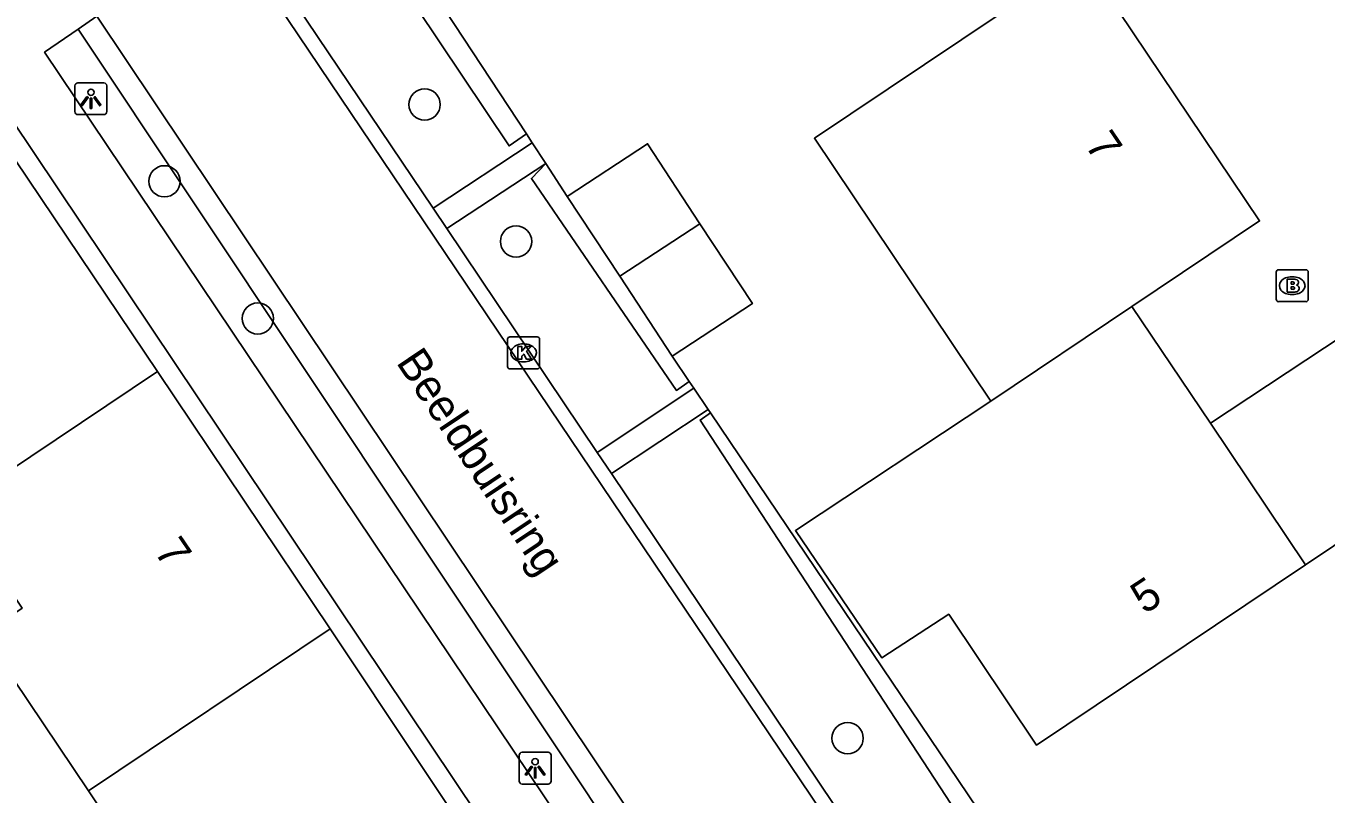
# Model space of a CAD drawing. Extents: x 158797 to 159887, y 384318 to 385255.
# Drawn here: x 158959.52 to 159000.14, y 384509.06 to 384533.07 of the extents above; entities that cross this region are included whole.
import ezdxf

# ---------------------------------------------------------------- set-up
doc = ezdxf.new("R2010")
doc.units = 0
for name, color, linetype in [('IMGEO_Boom', 7, 'Continuous'), ('IMGEO_Brandkraan', 7, 'Continuous'), ('IMGEO_Groenvoorziening', 7, 'Continuous'), ('IMGEO_Haag', 7, 'Continuous'), ('IMGEO_Kolk', 7, 'Continuous'), ('IMGEO_Lichtpunt', 7, 'Continuous'), ('IMGEO_Openbare_ruimte_label', 7, 'Continuous'), ('IMGEO_Pand', 7, 'Continuous'), ('IMGEO_Pand_nummerreeks', 7, 'Continuous'), ('IMGEO_Rijbaan_lokaal_open', 7, 'Continuous'), ('IMGEO_Voetpad_open', 7, 'Continuous')]:
    doc.layers.add(name, color=color, linetype=linetype)

msp = doc.modelspace()

# ---------------------------------------------------------------- linework, layer by layer
at = {"layer": 'IMGEO_Boom'}
for centre in [(158971.973, 384530.616), (158963.844, 384528.216), (158974.83, 384526.335), (158966.76, 384523.929), (158985.191, 384510.804)]:
    msp.add_circle(centre, 0.489, dxfattribs=at)
at = {"layer": 'IMGEO_Brandkraan'}
for p, q in [((158998.583, 384524.527), (158998.583, 384525.379)), ((158998.658, 384525.453), (158999.51, 384525.453)), ((158999.071, 384525.233), (158999.096, 384525.233)), ((158999.584, 384525.379), (158999.584, 384524.527)), ((158999.094, 384524.673), (158999.069, 384524.673)), ((158999.51, 384524.453), (158998.658, 384524.453))]:
    msp.add_line(p, q, dxfattribs=at)
for points in [[(158998.583, 384524.527), (158998.583, 384525.379)], [(158998.658, 384525.453), (158999.51, 384525.453)], [(158998.931, 384525.153), (158998.931, 384524.753), (158999.144, 384524.753)], [(158999.162, 384525.153), (158998.931, 384525.153)], [(158999.11, 384525.072), (158999.056, 384525.072), (158999.056, 384524.996)], [(158999.584, 384525.379), (158999.584, 384524.527)], [(158999.056, 384524.996), (158999.109, 384524.996)], [(158999.118, 384524.92), (158999.056, 384524.92), (158999.056, 384524.839)], [(158999.056, 384524.839), (158999.118, 384524.839)], [(158999.51, 384524.453), (158998.658, 384524.453)]]:
    msp.add_lwpolyline(points, dxfattribs=at)
for centre, radius, start, end in [((158998.66, 384525.377), 0.0765, 91.552, 178.448), ((158998.66, 384525.377), 0.0765, 91.552, 178.448), ((158999.111, 384525.034), 0.0379, 267.8285, 90.9355), ((158999.166, 384525.008), 0.145, 59.4692, 91.5367), ((158999.191, 384525.055), 0.0922, 285.5137, 58.1501), ((158999.508, 384525.377), 0.0765, 1.552, 88.448), ((158999.508, 384525.377), 0.0765, 1.552, 88.448), ((158999.119, 384524.879), 0.0404, 269.8759, 90.5077), ((158999.15, 384525.004), 0.251, 268.6676, 293.5347), ((158999.196, 384524.863), 0.105, 301.3115, 78.989), ((158998.66, 384524.529), 0.0765, 181.552, 268.448), ((158998.66, 384524.529), 0.0765, 181.552, 268.448), ((158999.508, 384524.529), 0.0765, 271.552, 358.448), ((158999.508, 384524.529), 0.0765, 271.552, 358.448)]:
    msp.add_arc(centre, radius, start, end, dxfattribs=at)
for centre, major_axis, ratio, start_param, end_param in [((158999.07, 384524.953), (-0.387, 0.002), 0.722429, 4.712389, 7.853982), ((158999.095, 384524.953), (-0.39, 0.002), 0.717154, 1.570796, 4.712389)]:
    msp.add_ellipse(centre, major_axis=major_axis, ratio=ratio, start_param=start_param, end_param=end_param, dxfattribs=at)
at = {"layer": 'IMGEO_Groenvoorziening'}
for points in [[(158975.331, 384529.424), (158975.152, 384529.697)], [(158980.242, 384521.961), (158980.384, 384521.751)], [(158980.835, 384521.082), (158980.903, 384520.981)]]:
    msp.add_lwpolyline(points, dxfattribs=at)
at = {"layer": 'IMGEO_Haag'}
for points in [[(158968.804, 384538.015), (158974.612, 384529.321), (158975.152, 384529.697)], [(158975.152, 384529.697), (158970.118, 384537.368)], [(158978.887, 384506.324), (158961.142, 384532.977)], [(158975.758, 384528.773), (158975.311, 384528.306), (158979.84, 384521.678), (158980.242, 384521.961)], [(158975.758, 384528.773), (158976.432, 384527.746)], [(158979.712, 384522.747), (158980.242, 384521.961)], [(158980.903, 384520.981), (158980.583, 384520.752), (158993.483, 384501.012), (159020.48, 384519.493)], [(158997.296, 384504.436), (158993.732, 384501.959), (158980.903, 384520.981)]]:
    msp.add_lwpolyline(points, dxfattribs=at)
at = {"layer": 'IMGEO_Kolk'}
for p, q in [((158974.565, 384522.426), (158974.565, 384523.278)), ((158974.64, 384523.352), (158975.492, 384523.352)), ((158975.053, 384523.132), (158975.078, 384523.132)), ((158975.566, 384523.278), (158975.566, 384522.426)), ((158975.492, 384522.352), (158974.64, 384522.352)), ((158975.076, 384522.572), (158975.051, 384522.572))]:
    msp.add_line(p, q, dxfattribs=at)
for points in [[(158974.565, 384522.426), (158974.565, 384523.278)], [(158974.64, 384523.352), (158975.492, 384523.352)], [(158974.886, 384523.052), (158975.009, 384523.052), (158975.009, 384522.901), (158975.139, 384523.052), (158975.303, 384523.052), (158975.157, 384522.901), (158975.31, 384522.652), (158975.158, 384522.652), (158975.073, 384522.816), (158975.009, 384522.749), (158975.009, 384522.652), (158974.886, 384522.652), (158974.886, 384523.052)], [(158975.566, 384523.278), (158975.566, 384522.426)], [(158975.492, 384522.352), (158974.64, 384522.352)]]:
    msp.add_lwpolyline(points, dxfattribs=at)
for centre, start, end in [((158974.642, 384523.276), 91.552, 178.448), ((158974.642, 384523.276), 91.552, 178.448), ((158975.49, 384523.276), 1.552, 88.448), ((158975.49, 384523.276), 1.552, 88.448), ((158974.642, 384522.428), 181.552, 268.448), ((158974.642, 384522.428), 181.552, 268.448), ((158975.49, 384522.428), 271.552, 358.448), ((158975.49, 384522.428), 271.552, 358.448)]:
    msp.add_arc(centre, 0.0765, start, end, dxfattribs=at)
for centre, major_axis, ratio, start_param, end_param in [((158975.052, 384522.852), (-0.387, 0.002), 0.722429, 4.712389, 7.853982), ((158975.077, 384522.852), (-0.39, 0.002), 0.717154, 1.570796, 4.712389)]:
    msp.add_ellipse(centre, major_axis=major_axis, ratio=ratio, start_param=start_param, end_param=end_param, dxfattribs=at)
at = {"layer": 'IMGEO_Lichtpunt'}
for p, q in [((158961.047, 384531.202), (158961.047, 384530.395)), ((158961.047, 384531.202), (158961.047, 384530.395)), ((158961.949, 384531.297), (158961.141, 384531.297)), ((158961.949, 384531.297), (158961.141, 384531.297)), ((158962.043, 384530.395), (158962.043, 384531.202)), ((158962.043, 384530.395), (158962.043, 384531.202)), ((158961.141, 384530.301), (158961.949, 384530.301)), ((158961.141, 384530.301), (158961.949, 384530.301)), ((158974.927, 384510.271), (158974.927, 384509.464)), ((158974.927, 384510.271), (158974.927, 384509.464)), ((158975.829, 384510.366), (158975.021, 384510.366)), ((158975.829, 384510.366), (158975.021, 384510.366)), ((158975.923, 384509.464), (158975.923, 384510.271)), ((158975.923, 384509.464), (158975.923, 384510.271)), ((158975.021, 384509.37), (158975.829, 384509.37)), ((158975.021, 384509.37), (158975.829, 384509.37))]:
    msp.add_line(p, q, dxfattribs=at)
for points in [[(158961.421, 384530.866), (158961.46, 384530.838), (158961.272, 384530.576), (158961.234, 384530.603), (158961.421, 384530.866)], [(158961.523, 384530.818), (158961.57, 384530.818), (158961.57, 384530.496), (158961.523, 384530.496), (158961.523, 384530.818)], [(158961.633, 384530.838), (158961.671, 384530.865), (158961.858, 384530.603), (158961.819, 384530.575), (158961.633, 384530.838)], [(158975.301, 384509.935), (158975.34, 384509.907), (158975.152, 384509.645), (158975.114, 384509.672), (158975.301, 384509.935)], [(158975.403, 384509.887), (158975.45, 384509.887), (158975.45, 384509.565), (158975.403, 384509.565), (158975.403, 384509.887)], [(158975.513, 384509.907), (158975.551, 384509.934), (158975.738, 384509.672), (158975.699, 384509.644), (158975.513, 384509.907)]]:
    msp.add_lwpolyline(points, dxfattribs=at)
for centre in [(158961.546, 384531), (158975.426, 384510.069)]:
    msp.add_circle(centre, 0.0994, dxfattribs=at)
for centre, start, end in [((158961.141, 384531.202), 90, 180), ((158961.141, 384531.202), 90, 180), ((158961.949, 384531.202), 0, 90), ((158961.949, 384531.202), 0, 90), ((158961.141, 384530.395), 180, 270), ((158961.141, 384530.395), 180, 270), ((158961.949, 384530.395), 270, 0), ((158961.949, 384530.395), 270, 360), ((158975.021, 384510.271), 90, 180), ((158975.021, 384510.271), 90, 180), ((158975.829, 384510.271), 0, 90), ((158975.829, 384510.271), 0, 90), ((158975.021, 384509.464), 180, 270), ((158975.021, 384509.464), 180, 270), ((158975.829, 384509.464), 270, 0), ((158975.829, 384509.464), 270, 360)]:
    msp.add_arc(centre, 0.0946, start, end, dxfattribs=at)
at = {"layer": 'IMGEO_Pand'}
for points in [[(158989.664, 384521.344), (158984.152, 384529.563), (158992.2, 384534.96)], [(158992.792, 384534.84), (158998.064, 384526.978), (158994.077, 384524.305)], [(158958.776, 384529.488), (158963.621, 384522.268)], [(158976.432, 384527.746), (158978.938, 384529.391), (158980.578, 384526.891)], [(158978.072, 384525.247), (158976.432, 384527.746)], [(158980.578, 384526.891), (158978.072, 384525.247)], [(158980.578, 384526.891), (158982.219, 384524.391), (158979.712, 384522.747)], [(158996.527, 384520.651), (159004.269, 384525.774)], [(158979.712, 384522.747), (158978.072, 384525.247)], [(158994.077, 384524.305), (158989.664, 384521.344)], [(158994.077, 384524.305), (158996.527, 384520.651)], [(158963.621, 384522.268), (158957.28, 384518.014)], [(158963.621, 384522.268), (158969.022, 384514.221)], [(158999.499, 384516.222), (158991.091, 384510.589), (158988.354, 384514.681), (158986.257, 384513.319), (158983.56, 384517.297), (158983.599, 384517.323), (158989.664, 384521.344)], [(158999.499, 384516.222), (158996.527, 384520.651)], [(159007.798, 384511.537), (159005.714, 384514.634), (159003.044, 384518.597), (158999.499, 384516.222)], [(158961.47, 384509.156), (158958.173, 384514.044), (158959.392, 384514.865), (158957.28, 384518.014)], [(158969.022, 384514.221), (158961.47, 384509.156)], [(158969.022, 384514.221), (158974.565, 384505.899)], [(158968.253, 384501.675), (158965.965, 384505.064), (158964.755, 384504.258), (158961.47, 384509.156)]]:
    msp.add_lwpolyline(points, dxfattribs=at)
at = {"layer": 'IMGEO_Rijbaan_lokaal_open'}
for points in [[(158989.923, 384500.266), (158965.096, 384537.15)], [(158966.328, 384536.177), (158972.237, 384527.378)], [(158961.728, 384533.384), (158979.132, 384507.356)], [(158972.237, 384527.378), (158972.664, 384526.743)], [(158972.664, 384526.743), (158977.366, 384519.741)], [(158977.366, 384519.741), (158977.808, 384519.083)], [(158990.302, 384500.478), (158977.808, 384519.083)]]:
    msp.add_lwpolyline(points, dxfattribs=at)
at = {"layer": 'IMGEO_Voetpad_open'}
for points in [[(158975.088, 384506.233), (158953.94, 384537.814)], [(158961.728, 384533.384), (158961.142, 384532.977)], [(158961.142, 384532.977), (158960.098, 384532.253), (158979.148, 384503.868)], [(158972.237, 384527.378), (158975.331, 384529.424)], [(158975.331, 384529.424), (158975.758, 384528.773)], [(158972.664, 384526.743), (158975.758, 384528.773)], [(158980.384, 384521.751), (158977.366, 384519.741)], [(158980.384, 384521.751), (158980.835, 384521.082)], [(158977.808, 384519.083), (158980.835, 384521.082)]]:
    msp.add_lwpolyline(points, dxfattribs=at)

# ---------------------------------------------------------------- texts
at = {"layer": 'IMGEO_Openbare_ruimte_label'}
msp.add_text('Beeldbuisring', height=1, rotation=303.7854, dxfattribs=at).set_placement((158971.063, 384522.557))
at = {"layer": 'IMGEO_Pand_nummerreeks'}
for s, rotation, p in [('7', 304.1077, (158992.584, 384529.351)), ('7', 304.1871, (158963.499, 384516.641)), ('5', 33.6212, (158994.474, 384514.662))]:
    msp.add_text(s, height=1, rotation=rotation, dxfattribs=at).set_placement(p)

doc.saveas('drawing.dxf')
